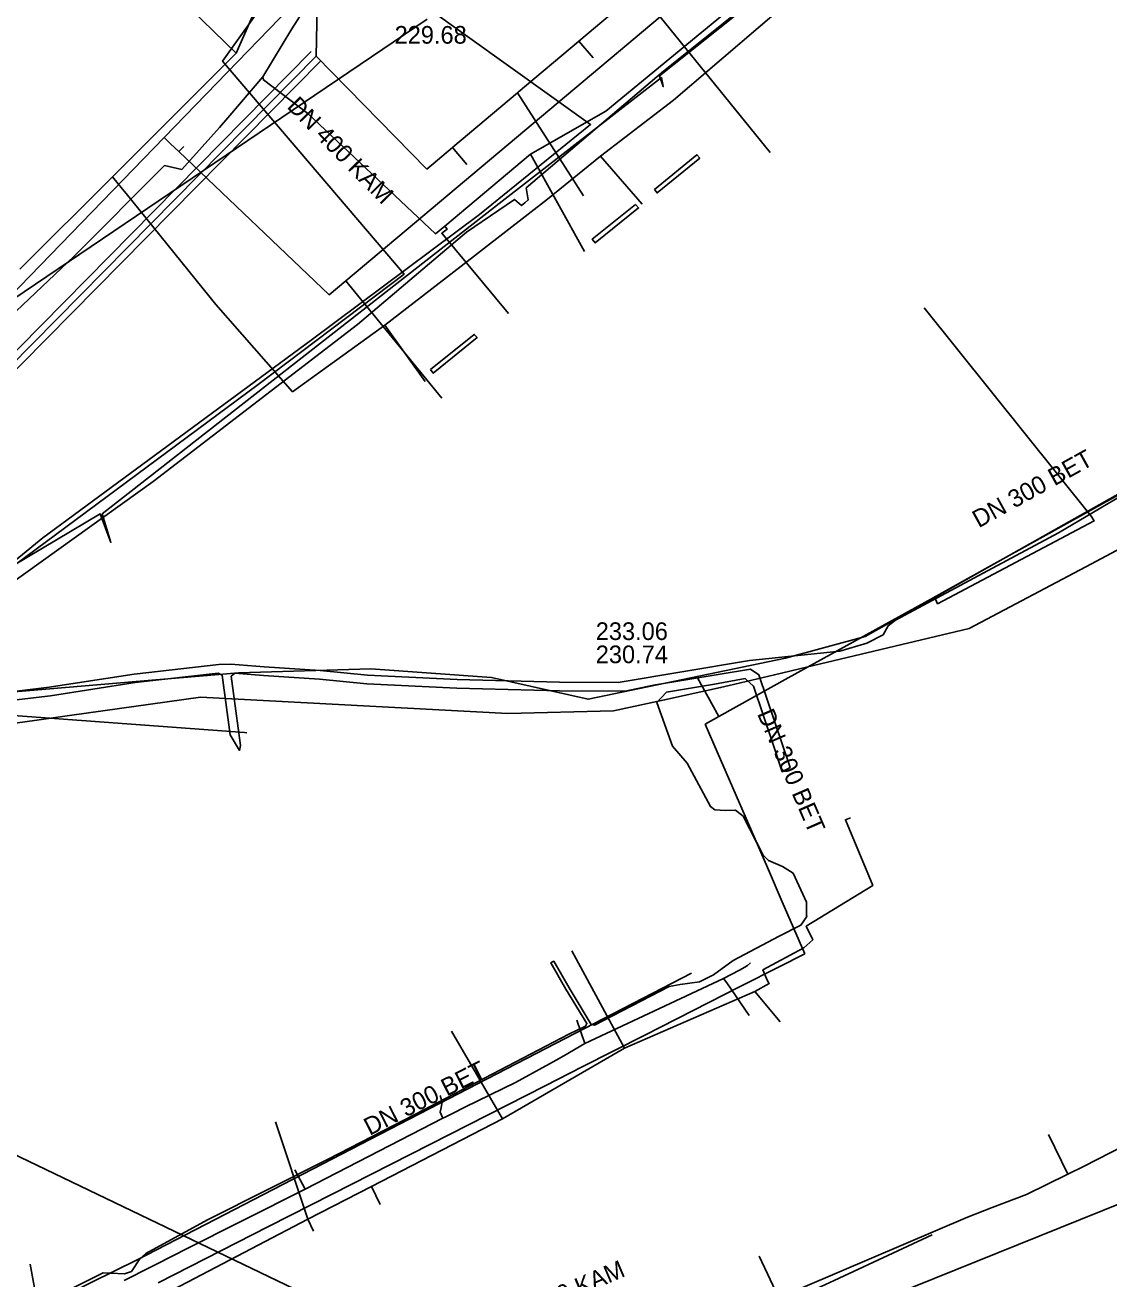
# Model space of a CAD drawing. Extents: x -598233 to -596890, y -1157848 to -1156431.
# Drawn here: x -597323.5 to -597274.3, y -1157480.1 to -1157423.2 of the extents above; entities that cross this region are included whole.
import ezdxf

# ---------------------------------------------------------------- set-up
doc = ezdxf.new("R2010")
doc.units = 0
for name, color, linetype in [('Vrstva 10', 7, 'Continuous'), ('Vrstva 12', 7, 'Continuous'), ('Vrstva 13', 7, 'Continuous'), ('Vrstva 16', 7, 'Continuous'), ('Vrstva 3', 7, 'Continuous'), ('Vrstva 42', 7, 'Continuous'), ('Vrstva 5', 7, 'Continuous'), ('Vrstva 51', 7, 'Continuous'), ('Vrstva 55', 7, 'Continuous'), ('Vrstva 9', 7, 'Continuous')]:
    doc.layers.add(name, color=color, linetype=linetype)

msp = doc.modelspace()

# ---------------------------------------------------------------- linework, layer by layer
at = {"layer": 'Vrstva 10'}
for p, q in [((-597310.498, -1157424.423), (-597342.123, -1157456.459)), ((-597310.072, -1157424.845), (-597341.697, -1157456.881))]:
    msp.add_line(p, q, dxfattribs=at)
at = {"layer": 'Vrstva 12'}
for points in [[(-597297.39, -1157429.16), (-597294.08, -1157426.63), (-597285.67, -1157419.43)], [(-597312.21, -1157420.64), (-597313.91, -1157424.49)], [(-597313.91, -1157424.49), (-597316.47, -1157421.98)], [(-597313.91, -1157424.49), (-597319.51, -1157430.1)], [(-597297.39, -1157429.16), (-597299.78, -1157431.11), (-597303.71, -1157434.15), (-597307.17, -1157436.83)], [(-597297.39, -1157429.16), (-597295.5, -1157431.34)], [(-597319.51, -1157430.1), (-597323.71, -1157434.28)], [(-597319.06, -1157430.66), (-597319.51, -1157430.1)], [(-597307.17, -1157436.83), (-597307.44, -1157437.02), (-597311.35, -1157439.84), (-597314.83, -1157435.89), (-597318.9, -1157430.86), (-597319.06, -1157430.66)], [(-597307.17, -1157436.83), (-597305.33, -1157439.38)], [(-597289.81, -1157466.54), (-597290.02, -1157466.05), (-597288.16, -1157465.05), (-597287.76, -1157464.69), (-597288.05, -1157464.07), (-597285.04, -1157462.22), (-597286.28, -1157459.24), (-597286.05, -1157459.15)], [(-597296.3, -1157469.59), (-597298.69, -1157465.19)], [(-597290.38, -1157467.02), (-597289.74, -1157466.67), (-597289.81, -1157466.54)], [(-597290.38, -1157467.02), (-597296.3, -1157469.59)], [(-597289.24, -1157468.4), (-597290.38, -1157467.02)], [(-597301.83, -1157472.8), (-597304.14, -1157468.83)], [(-597296.3, -1157469.59), (-597301.83, -1157472.8)], [(-597310.66, -1157477.35), (-597312.12, -1157472.94)], [(-597301.83, -1157472.8), (-597307.77, -1157475.87)], [(-597307.77, -1157475.87), (-597310.66, -1157477.35)], [(-597307.77, -1157475.87), (-597307.38, -1157476.68)], [(-597310.66, -1157477.35), (-597321.92, -1157483.24)], [(-597310.66, -1157477.35), (-597310.4, -1157477.89)], [(-597321.92, -1157483.24), (-597322.93, -1157481.12), (-597323.25, -1157479.39)]]:
    msp.add_lwpolyline(points, dxfattribs=at)
at = {"layer": 'Vrstva 13'}
for p, q in [((-597317.169, -1157428.318), (-597309.885, -1157420.796)), ((-597294.675, -1157422.841), (-597289.687, -1157428.991)), ((-597316.883, -1157428.597), (-597317.169, -1157428.318)), ((-597316.883, -1157428.597), (-597316.509, -1157428.953)), ((-597316.509, -1157428.953), (-597316.284, -1157428.722))]:
    msp.add_line(p, q, dxfattribs=at)
for points in [[(-597316.509, -1157428.953), (-597309.69, -1157435.445), (-597308.934, -1157434.811), (-597294.675, -1157422.841), (-597278.442, -1157409.209), (-597277.257, -1157408.213), (-597268.863, -1157401.168), (-597254.472, -1157389.086), (-597249.212, -1157384.67)], [(-597369.084, -1157476.741), (-597368.642, -1157476.505), (-597366.177, -1157475.18), (-597361.299, -1157471.264), (-597357.701, -1157468.374), (-597352.678, -1157464.341), (-597349.869, -1157462.086), (-597348.493, -1157460.667), (-597346.035, -1157458.129), (-597343.711, -1157455.728), (-597335.826, -1157447.593), (-597335.732, -1157447.484), (-597335.631, -1157447.387), (-597334.618, -1157446.341), (-597333.514, -1157445.198), (-597327.573, -1157439.062), (-597326.106, -1157437.545), (-597324.482, -1157435.867), (-597324.184, -1157435.56), (-597317.169, -1157428.318)], [(-597308.934, -1157434.811), (-597308.807, -1157434.965), (-597304.582, -1157440.126)], [(-597335.826, -1157447.593), (-597335.712, -1157447.716), (-597329.77, -1157454.09), (-597313.53, -1157455.291), (-597313.416, -1157455.302)], [(-597373.853, -1157520.295), (-597373.257, -1157517.244), (-597372.424, -1157516.851), (-597369.362, -1157515.409), (-597357.608, -1157509.865), (-597345.946, -1157504.376), (-597345.035, -1157504.796), (-597342.593, -1157505.922), (-597332.267, -1157501.149), (-597331.145, -1157500.63), (-597329.714, -1157499.969), (-597319.48, -1157495.236), (-597318.814, -1157494.927), (-597314.098, -1157492.746), (-597306.453, -1157489.212), (-597301.487, -1157486.916), (-597295.39, -1157484.096), (-597289.15, -1157481.211), (-597286.794, -1157480.122), (-597282.342, -1157478.064)], [(-597289.15, -1157481.211), (-597289.186, -1157481.134), (-597290.19, -1157479.028)]]:
    msp.add_lwpolyline(points, dxfattribs=at)
at = {"layer": 'Vrstva 16'}
for points in [[(-597223.92, -1157413.48), (-597225.62, -1157412.25), (-597233.72, -1157402.83), (-597237.12, -1157398.6), (-597240.63, -1157394.36), (-597244.69, -1157388.39), (-597246.72, -1157385.88), (-597259.5, -1157396.21), (-597263.44, -1157399.4), (-597271.78, -1157406.19), (-597275.11, -1157409.27), (-597279.22, -1157412.08), (-597285.28, -1157417.35), (-597297.14, -1157427.13), (-597300.56, -1157429.07), (-597304.45, -1157432.33), (-597304.87, -1157432.68), (-597310.66, -1157427.23)], [(-597309.21, -1157419.97), (-597311.38, -1157423.39), (-597312.69, -1157425.56), (-597314.287, -1157427.424), (-597314.66, -1157427.86), (-597316.37, -1157429.76), (-597317.16, -1157429.59), (-597321.25, -1157433.69), (-597326.24, -1157438.41)], [(-597312.69, -1157425.56), (-597312.67, -1157425.71), (-597310.66, -1157427.23)], [(-597300.56, -1157429.07), (-597298.11, -1157433.49)], [(-597304.45, -1157432.33), (-597304.33, -1157432.47), (-597304.58, -1157432.66), (-597301.55, -1157436.29)], [(-597272.69, -1157446.34), (-597275.11, -1157447.64), (-597280.67, -1157450.58), (-597288.04, -1157452.33), (-597289.5, -1157452.67), (-597291.55, -1157453.16), (-597291.94, -1157453.25), (-597294.48, -1157453.81), (-597296.79, -1157454.3), (-597301.59, -1157454.42), (-597315.52, -1157453.69), (-597321.47, -1157454.52), (-597322.95, -1157454.73), (-597325.26, -1157455.05), (-597330.05, -1157456.09), (-597332.95, -1157456.72), (-597336.56, -1157457.48), (-597336.83, -1157457.56), (-597339.41, -1157458.08), (-597339.98, -1157458.17), (-597340.87, -1157458.98), (-597341.49, -1157459.56), (-597342.05, -1157460.09)], [(-597318.99, -1157480.13), (-597316.56, -1157478.9), (-597316.34, -1157478.79), (-597310.77, -1157475.98), (-597304.53, -1157472.77), (-597304.4, -1157472.71), (-597304.09, -1157472.56), (-597303.54, -1157472.27), (-597301.24, -1157471.15), (-597299.39, -1157470.14), (-597299.04, -1157469.94), (-597298.1, -1157469.39), (-597291.8, -1157466.44), (-597291.08, -1157466.06)], [(-597291.08, -1157466.06), (-597290.84, -1157465.92)], [(-597290.84, -1157465.92), (-597290.71, -1157465.85), (-597290.58, -1157465.73)], [(-597291.65, -1157466.64), (-597291.8, -1157466.44)], [(-597291.65, -1157466.64), (-597290.64, -1157468.12)], [(-597298.1, -1157469.39), (-597298.45, -1157468.33)], [(-597304.659, -1157471.738), (-597304.56, -1157472.04)], [(-597304.53, -1157472.77), (-597304.66, -1157472.5), (-597304.63, -1157472.36)], [(-597304.63, -1157472.36), (-597304.56, -1157472.04)], [(-597310.77, -1157475.98), (-597311.24, -1157475.11)]]:
    msp.add_lwpolyline(points, dxfattribs=at)
at = {"layer": 'Vrstva 3'}
for points in [[(-597294.94, -1157430.67), (-597293.01, -1157429.1), (-597292.88, -1157429.25), (-597294.82, -1157430.83)], [(-597295.79, -1157431.36), (-597295.66, -1157431.51), (-597297.63, -1157433.09), (-597297.76, -1157432.93)], [(-597305.1, -1157438.84), (-597303.11, -1157437.24), (-597302.98, -1157437.39), (-597304.97, -1157439)]]:
    msp.add_lwpolyline(points, close=True, dxfattribs=at)
at = {"layer": 'Vrstva 42'}
for points in [[(-597328.516, -1157451.786), (-597326.342, -1157450.125), (-597317.673, -1157443.91), (-597308.401, -1157436.79), (-597303.457, -1157432.614), (-597301.289, -1157431.125), (-597300.967, -1157431.396), (-597300.814, -1157431.272), (-597300.657, -1157431.145), (-597300.754, -1157430.604), (-597294.534, -1157425.309), (-597284.648, -1157417.411), (-597284.213, -1157417.708), (-597284.054, -1157417.569), (-597284.114, -1157416.887), (-597277.656, -1157411.658), (-597273.95, -1157408.774)], [(-597273.438, -1157444.364), (-597276.614, -1157446.231), (-597280.024, -1157448.06), (-597284, -1157450.194), (-597284.338, -1157450.448), (-597284.569, -1157450.862), (-597285.304, -1157451.233), (-597286.536, -1157451.594), (-597290.619, -1157452.022), (-597296.585, -1157453.022), (-597299.241, -1157453.013), (-597303.887, -1157452.89), (-597307.953, -1157452.684), (-597310.09, -1157452.483), (-597312.644, -1157452.311), (-597314.153, -1157452.196), (-597314.686, -1157452.202), (-597318.539, -1157452.638), (-597322.387, -1157453.233), (-597324.857, -1157453.531)], [(-597289.573, -1157455.791), (-597289.145, -1157457.068), (-597288.955, -1157456.968), (-597288.787, -1157456.88), (-597290.197, -1157452.672), (-597290.578, -1157452.411), (-597294.98, -1157453.149), (-597296.272, -1157453.413), (-597299.247, -1157453.403), (-597303.903, -1157453.28), (-597307.981, -1157453.074), (-597310.122, -1157452.871), (-597312.672, -1157452.699), (-597313.964, -1157452.601), (-597314.133, -1157452.736), (-597313.707, -1157455.871), (-597313.751, -1157456.101), (-597314.175, -1157455.398), (-597314.543, -1157452.694), (-597314.721, -1157452.599), (-597318.485, -1157453.024), (-597322.333, -1157453.619), (-597324.793, -1157453.917)], [(-597292.207, -1157453.09), (-597290.829, -1157452.841), (-597290.445, -1157453.19), (-597289.573, -1157455.791)], [(-597298.799, -1157466.867), (-597297.808, -1157468.519), (-597297.649, -1157468.547), (-597294.277, -1157466.801), (-597293.768, -1157466.715), (-597292.898, -1157466.59), (-597292.263, -1157466.276), (-597291.365, -1157465.618), (-597289.286, -1157464.516), (-597288.295, -1157464.018), (-597288.027, -1157463.635), (-597288.041, -1157463.588), (-597288.041, -1157462.984), (-597288.645, -1157461.67), (-597289.132, -1157461.357), (-597289.768, -1157461.082), (-597290.009, -1157460.85), (-597290.916, -1157459.075), (-597291.262, -1157458.812), (-597291.711, -1157458.828), (-597292.196, -1157458.798), (-597292.388, -1157458.644), (-597293.459, -1157456.678), (-597294.122, -1157455.9), (-597294.823, -1157453.922), (-597294.407, -1157453.477), (-597294.386, -1157453.455), (-597292.207, -1157453.09)], [(-597298.799, -1157466.867), (-597299.501, -1157465.655), (-597299.584, -1157465.702), (-597299.632, -1157465.724), (-597298.957, -1157466.922), (-597298, -1157468.478), (-597298.062, -1157468.602), (-597298.826, -1157468.967)], [(-597298.826, -1157468.967), (-597305.778, -1157472.583), (-597309.731, -1157474.635), (-597315.21, -1157477.376), (-597318.006, -1157478.898), (-597318.28, -1157479.145), (-597318.658, -1157479.716), (-597318.972, -1157479.832), (-597319.584, -1157479.795), (-597319.944, -1157479.779), (-597321.327, -1157480.476)]]:
    msp.add_lwpolyline(points, dxfattribs=at)
at = {"layer": 'Vrstva 5'}
msp.add_lwpolyline([(-597372.703, -1157451.027), (-597323.709, -1157474.543), (-597285.228, -1157493.013), (-597283.451, -1157493.866)], dxfattribs=at)
at = {"layer": 'Vrstva 51'}
for points in [[(-597305.25, -1157422.96), (-597330.13, -1157439.77)], [(-597237.74, -1157461.1), (-597265.16, -1157473.14), (-597290.76, -1157483.46)]]:
    msp.add_lwpolyline(points, dxfattribs=at)
at = {"layer": 'Vrstva 55'}
for points in [[(-597345.05, -1157454.85), (-597344.38, -1157454.64), (-597340.02, -1157460.65), (-597322.67, -1157446.47), (-597310.5, -1157437.5), (-597302.87, -1157431.81), (-597297.83, -1157427.73), (-597307.14, -1157421.07), (-597305.47, -1157418.015), (-597301.953, -1157412.621), (-597290.05, -1157383.55), (-597288.412, -1157376.549), (-597277.94, -1157351.2)], [(-597345.05, -1157454.85), (-597344.2, -1157454.54), (-597340.09, -1157460.44), (-597326.68, -1157449.71), (-597312.91, -1157439.52), (-597306.29, -1157434.51), (-597314.52, -1157424.86), (-597312.37, -1157421.82), (-597313.575, -1157419.177), (-597318.483, -1157414.201), (-597318.622, -1157414.381), (-597318.483, -1157414.201), (-597325.96, -1157406.62), (-597343.105, -1157390.75), (-597348.49, -1157384.81), (-597361.371, -1157372.543), (-597375.078, -1157358.836), (-597378, -1157358.16), (-597381.39, -1157359.59), (-597383.468, -1157361.845), (-597383.531, -1157361.997), (-597383.052, -1157362.213)], [(-597345.05, -1157454.85), (-597344.37, -1157454.64), (-597339.99, -1157460.69), (-597324.04, -1157447.73), (-597320.07, -1157445.38), (-597319.59, -1157446.67), (-597319.99, -1157445.38), (-597301.84, -1157431.2), (-597294.62, -1157425.6), (-597294.54, -1157426.01), (-597294.71, -1157425.52), (-597276.88, -1157411.34), (-597276.79, -1157411.66), (-597277.04, -1157411.34), (-597262.21, -1157399.26), (-597261.88, -1157399.67), (-597262.13, -1157399.26), (-597250.37, -1157389.62), (-597248.83, -1157389.86), (-597245.02, -1157386.21), (-597243.57, -1157383.54)], [(-597345.05, -1157454.85), (-597344.2, -1157454.65), (-597340.04, -1157460.56), (-597329.66, -1157452.14), (-597327.91, -1157453.78), (-597313.8, -1157452.58), (-597307.794, -1157452.402), (-597302.32, -1157452.8), (-597297.95, -1157453.78), (-597288.99, -1157451.92), (-597285.38, -1157450.94), (-597275.87, -1157445.58), (-597269.63, -1157442.08), (-597265.92, -1157440.66), (-597255.42, -1157436.51), (-597247.33, -1157433.55), (-597242.36, -1157430.14)], [(-597395.024, -1157502.25), (-597400.95, -1157509.06), (-597378.37, -1157523.62), (-597363.926, -1157517.496), (-597363.926, -1157516.84), (-597343.64, -1157507.72), (-597350.69, -1157495.09), (-597318.39, -1157479.19), (-597293.262, -1157466.189)]]:
    msp.add_lwpolyline(points, dxfattribs=at)
at = {"layer": 'Vrstva 9'}
for p, q in [((-597297.718, -1157424.712), (-597298.362, -1157423.947)), ((-597305.259, -1157429.754), (-597310.285, -1157424.634)), ((-597298.992, -1157429.656), (-597301.146, -1157426.291)), ((-597303.448, -1157429.536), (-597304.092, -1157428.771)), ((-597298.15, -1157430.96), (-597298.992, -1157429.656)), ((-597292.984, -1157452.811), (-597292.015, -1157454.56)), ((-597277.06, -1157473.502), (-597276.192, -1157475.304)), ((-597272.954, -1157473.66), (-597275.483, -1157474.955))]:
    msp.add_line(p, q, dxfattribs=at)
for points in [[(-597343.643, -1157386.383), (-597342.987, -1157387.043), (-597342.11, -1157387.927), (-597341.599, -1157388.441), (-597338.334, -1157391.729), (-597338.16, -1157391.904), (-597337.745, -1157392.322), (-597333.206, -1157396.892), (-597331.769, -1157398.339), (-597328.006, -1157402.128), (-597323.017, -1157407.152), (-597319.402, -1157410.792), (-597312.528, -1157417.714), (-597311.865, -1157418.377), (-597311.285, -1157419.04), (-597310.912, -1157419.642), (-597310.8, -1157419.867), (-597310.643, -1157420.181), (-597310.415, -1157420.948), (-597310.237, -1157422.374), (-597310.285, -1157424.634)], [(-597277.011, -1157405.972), (-597280.4, -1157408.825), (-597280.483, -1157408.895), (-597282.206, -1157410.345), (-597282.236, -1157410.37), (-597291.554, -1157418.215), (-597291.63, -1157418.279), (-597295.662, -1157421.673), (-597295.753, -1157421.75), (-597296.534, -1157422.408), (-597296.564, -1157422.433), (-597298.362, -1157423.947), (-597298.385, -1157423.966), (-597301.116, -1157426.266), (-597301.146, -1157426.291), (-597304.075, -1157428.757), (-597304.092, -1157428.771), (-597305.259, -1157429.754)], [(-597310.285, -1157424.634), (-597324.192, -1157438.722), (-597327.206, -1157441.775), (-597334.14, -1157448.799), (-597334.969, -1157449.639), (-597340.856, -1157455.603), (-597341.067, -1157455.816), (-597341.91, -1157456.67)], [(-597258.12, -1157435.78), (-597266.771, -1157440.573), (-597267.13, -1157440.772), (-597279.804, -1157447.794), (-597282.682, -1157449.389), (-597288.866, -1157452.815), (-597292.015, -1157454.56), (-597292.644, -1157454.908)], [(-597282.7, -1157436.04), (-597275.135, -1157445.485), (-597275.002, -1157445.697), (-597282.097, -1157449.452), (-597282.243, -1157449.145)], [(-597292.644, -1157454.908), (-597292.246, -1157455.822), (-597289.817, -1157461.406), (-597289.142, -1157462.956), (-597288.117, -1157465.313)], [(-597288.117, -1157465.313), (-597289.288, -1157465.909), (-597291.026, -1157466.793), (-597295.376, -1157469.005), (-597298.21, -1157470.447), (-597299.894, -1157471.304), (-597304.235, -1157473.512), (-597309.547, -1157476.215), (-597312.435, -1157477.684), (-597317.444, -1157480.233)], [(-597275.483, -1157474.955), (-597276.165, -1157475.291), (-597276.192, -1157475.304), (-597278.059, -1157476.222)], [(-597278.059, -1157476.222), (-597279.069, -1157476.611), (-597279.62, -1157476.823), (-597280.741, -1157477.255)], [(-597280.741, -1157477.255), (-597292.457, -1157482.261), (-597293.293, -1157482.618), (-597295.611, -1157483.609), (-597296.714, -1157484.08), (-597302.507, -1157486.555), (-597305.376, -1157487.781), (-597306.158, -1157488.115), (-597312.006, -1157490.615), (-597313.111, -1157491.087)]]:
    msp.add_lwpolyline(points, dxfattribs=at)

# ---------------------------------------------------------------- texts
at = {"layer": 'Vrstva 12'}
for s, p in [('229.68', (-597306.722, -1157424.064)), ('233.06', (-597297.6, -1157451.095)), ('230.74', (-597297.6, -1157452.145))]:
    msp.add_text(s, height=0.8, dxfattribs=at).set_placement(p)
for s, rotation, p in [('DN 400 KAM', 314.4965, (-597311.64, -1157426.945)), ('DN 300 BET', 28.9917, (-597280.233, -1157446.034)), ('DN 300 BET', 293.5263, (-597290.295, -1157454.435)), ('DN 300 BET', 26.9863, (-597307.852, -1157473.575)), ('DN 300 KAM', 23.1475, (-597301.944, -1157482.368))]:
    msp.add_text(s, height=0.8, rotation=rotation, dxfattribs=at).set_placement(p)

doc.saveas('drawing.dxf')
